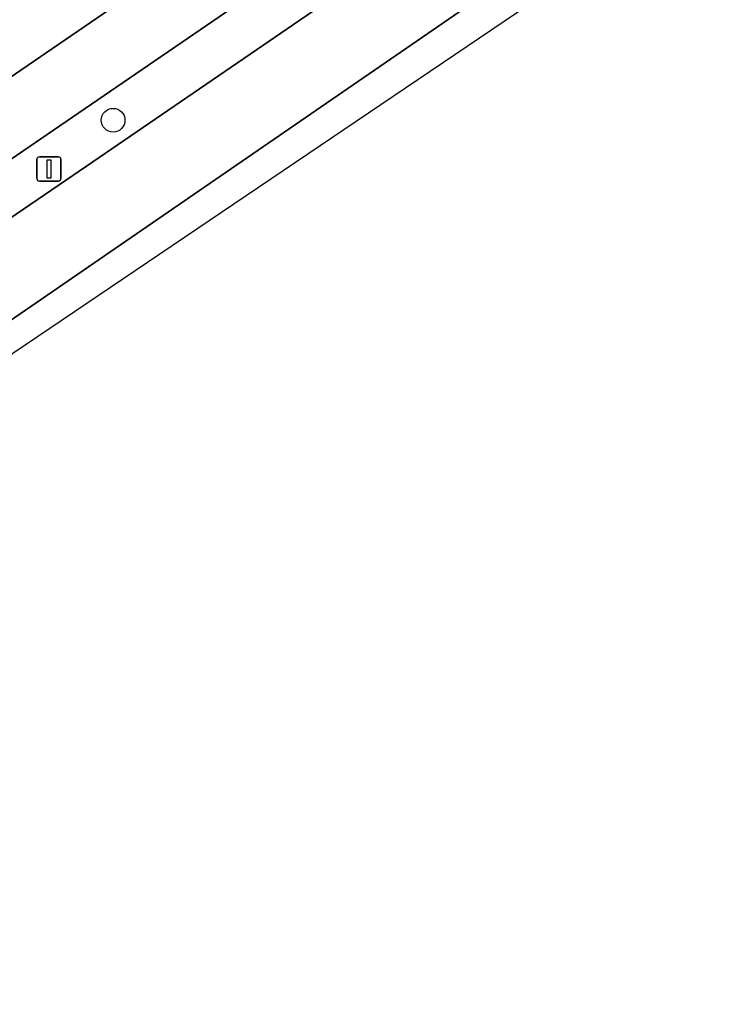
# Model space of a CAD drawing. Extents: x 157445 to 158888, y 383061 to 384688.
# Drawn here: x 158144.88 to 158174, y 383303.78 to 383344.05 of the extents above; entities that cross this region are included whole.
import ezdxf

# ---------------------------------------------------------------- set-up
doc = ezdxf.new("R2010")
doc.units = 0
for name, color, linetype in [('IMGEO_Berm_groen', 7, 'Continuous'), ('IMGEO_Boom', 7, 'Continuous'), ('IMGEO_Lichtmast', 7, 'Continuous'), ('IMGEO_OVBaan_gesloten', 7, 'Continuous'), ('IMGEO_Rijbaan_regionaal_gesloten', 7, 'Continuous')]:
    doc.layers.add(name, color=color, linetype=linetype)

msp = doc.modelspace()

# ---------------------------------------------------------------- linework, layer by layer
at = {"layer": 'IMGEO_Berm_groen'}
msp.add_lwpolyline([(158221.925, 383388.892), (158288.761, 383434.651), (158292.434, 383437.186), (158297.742, 383440.818), (158298.869, 383441.589), (158297.72, 383443.271), (158292.199, 383439.39), (158253.351, 383412.794), (158220.288, 383390.177), (158147.587, 383340.38), (158131.044, 383329.063), (158130.63, 383328.78), (158121.696, 383323.264), (158114.538, 383319.21), (158116.355, 383316.875), (158118.236, 383318.161), (158122.571, 383321.116), (158122.69, 383320.962), (158147.648, 383338.001)], close=True, dxfattribs=at)
at = {"layer": 'IMGEO_Boom'}
msp.add_circle((158148.736, 383339.898), 0.489, dxfattribs=at)
at = {"layer": 'IMGEO_Lichtmast'}
for p, q in [((158145.6, 383337.491), (158145.6, 383338.291)), ((158145.6, 383338.291), (158145.6, 383337.491)), ((158145.7, 383338.391), (158146.49, 383338.391)), ((158146.49, 383338.391), (158145.7, 383338.391)), ((158146.59, 383338.291), (158146.59, 383337.491)), ((158146.59, 383337.491), (158146.59, 383338.291)), ((158146.49, 383337.391), (158145.7, 383337.391)), ((158145.7, 383337.391), (158146.49, 383337.391))]:
    msp.add_line(p, q, dxfattribs=at)
msp.add_lwpolyline([(158146.02, 383338.266), (158146.17, 383338.266), (158146.17, 383337.516), (158146.02, 383337.516), (158146.02, 383338.266)], dxfattribs=at)
for centre, start, end in [((158145.7, 383338.291), 90, 180), ((158145.7, 383338.291), 90, 180), ((158146.49, 383338.291), 0, 90), ((158146.49, 383338.291), 360, 90), ((158145.7, 383337.491), 180, 270), ((158145.7, 383337.491), 180, 270), ((158146.49, 383337.491), 270, 0), ((158146.49, 383337.491), 270, 0)]:
    msp.add_arc(centre, 0.1, start, end, dxfattribs=at)
at = {"layer": 'IMGEO_OVBaan_gesloten'}
msp.add_lwpolyline([(158105.383, 383303.781), (158135.353, 383324.049), (158142.057, 383328.583), (158290.829, 383429.195), (158320.176, 383449.816), (158338.196, 383462.478), (158337.159, 383463.965), (158306.253, 383442.35), (158269.724, 383417.452), (158230.256, 383390.412), (158196.708, 383367.445), (158164.294, 383345.275), (158134.65, 383324.869), (158121.592, 383315.968), (158104.891, 383304.477)], close=True, dxfattribs=at)
msp.add_lwpolyline([(158288.761, 383434.651), (158221.925, 383388.892), (158147.648, 383338.001), (158122.69, 383320.962), (158122.571, 383321.116), (158118.236, 383318.161), (158116.355, 383316.875), (158107.899, 383311.095), (158102.711, 383307.543), (158104.822, 383304.574), (158104.891, 383304.477), (158121.592, 383315.968), (158134.65, 383324.869), (158164.294, 383345.275), (158196.708, 383367.445), (158230.256, 383390.412), (158269.724, 383417.452)], dxfattribs=at)
at = {"layer": 'IMGEO_Rijbaan_regionaal_gesloten'}
for points in [[(158158.157, 383351.03), (158138.48, 383337.556), (158132.472, 383333.443), (158128.325, 383330.885), (158121.919, 383327.055), (158118.161, 383324.932), (158115.201, 383323.062), (158099.294, 383312.392), (158100.954, 383309.979), (158113.837, 383318.813), (158114.538, 383319.21), (158121.696, 383323.264), (158130.63, 383328.78), (158131.044, 383329.063), (158147.587, 383340.38), (158220.288, 383390.177)], [(158145.556, 383345.975), (158135.445, 383339.043), (158135.426, 383339.03), (158132.829, 383337.348), (158130.229, 383335.664), (158124.828, 383332.496), (158122.206, 383331.037), (158115.926, 383327.372), (158104.807, 383319.769), (158097.631, 383314.81), (158099.294, 383312.392), (158115.201, 383323.062), (158118.161, 383324.932), (158121.919, 383327.055), (158128.325, 383330.885), (158132.472, 383333.443), (158138.48, 383337.556), (158158.157, 383351.03)]]:
    msp.add_lwpolyline(points, dxfattribs=at)

doc.saveas('drawing.dxf')
